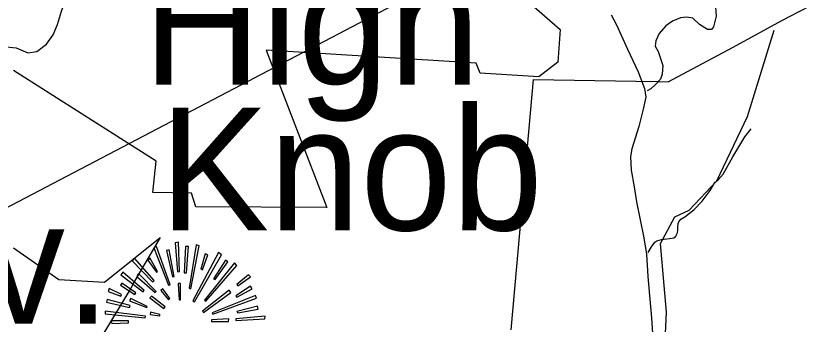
# Model space of a CAD drawing. Extents: x 1159738 to 1321356, y 736314 to 882035.
# Drawn here: x 1204145 to 1209848, y 817124 to 819333 of the extents above; entities that cross this region are included whole.
import ezdxf

# ---------------------------------------------------------------- set-up
doc = ezdxf.new("R2010")
doc.units = 0
for name, color, linetype in [('Exist Boundary Land Use Forest National US Forest Service', 7, 'Continuous'), ('Exist Geographical Mountain Summit CELL', 7, 'Continuous'), ('Exist Geographical Mountain Summit Elevation Number Label', 7, 'Continuous'), ('Exist Geographical Mountain Summit Label', 7, 'Continuous'), ('Exist Hydrographic Creek Single Shore', 7, 'Continuous'), ('Exist Hydrographic Misc Water Feature', 7, 'Continuous'), ('Exist Road Non-System Type 51', 7, 'Continuous'), ('Exist Road Primary NC Attributed', 7, 'Continuous'), ('Exist Road Secondary Structure Standard Bridge Number Label', 7, 'Continuous')]:
    doc.layers.add(name, color=color, linetype=linetype)

msp = doc.modelspace()

# ---------------------------------------------------------------- linework, layer by layer
at = {"layer": 'Exist Boundary Land Use Forest National US Forest Service'}
for points in [[(1207696, 817082.7), (1207724.8, 817404.2), (1207856.8, 818877.8), (1208591.1, 818865.7), (1208749.2, 818863), (1208822.8, 818861.8), (1209283.9, 819106.9), (1209342.2, 819138.6), (1209612.9, 819285.9), (1209694.2, 819328.4), (1210211.4, 819598.8)], [(1207843.5, 819414.6), (1208048.9, 819236.9), (1208031.8, 819000.8), (1207894.9, 818896.8), (1207473.9, 818923.8), (1207445.9, 818994.8), (1205939.9, 819087.8), (1206374.9, 817958.8), (1205434.9, 817964.8), (1205405.8, 818061.8), (1205127.9, 818066.8), (1205151.9, 818292.8), (1204128.9, 818942.8)], [(1204128.9, 817671.7), (1204452.9, 817442.7), (1204781.9, 817423.7), (1205178.9, 817745.8), (1204996.9, 817431.3), (1204968.9, 817382.8), (1204455.6, 816530.4), (1204055.9, 815866.7)]]:
    msp.add_lwpolyline(points, dxfattribs=at)
at = {"layer": 'Exist Geographical Mountain Summit CELL'}
for points in [[(1205288.4, 817707.7), (1205304.5, 817499.8), (1205317.4, 817501.4), (1205311.8, 817712)], [(1205134.1, 817670), (1205238.9, 817402.5), (1205250.6, 817406.7), (1205154.6, 817680.1)], [(1205269.5, 817462.1), (1205279.6, 817465), (1205243.3, 817656.8), (1205225.9, 817652.4)], [(1205352.4, 817491.3), (1205368.1, 817491.3), (1205382.7, 817680.1), (1205360.9, 817680.1)], [(1205400.3, 817377.7), (1205459.9, 817685.9), (1205438, 817693.1), (1205387.2, 817380.7)], [(1204980.1, 817577), (1205124, 817427.2), (1205137.3, 817437.3), (1204996.3, 817595.9)], [(1205090.5, 817582.7), (1205153, 817495.6), (1205160.4, 817501.4), (1205106.7, 817598.8)], [(1205413.3, 817290.5), (1205425, 817283.3), (1205619.7, 817621.8), (1205597.9, 817636.6)], [(1205471.3, 817518.7), (1205484.6, 817514.2), (1205522.4, 817621.8), (1205503.5, 817629)], [(1205497.6, 817296.3), (1205506.4, 817287.7), (1205728.7, 817544.8), (1205712.7, 817563.8)], [(1205647.4, 817582.7), (1205563.1, 817449), (1205574.8, 817444.5), (1205664.7, 817569.8)], [(1204898.8, 817478), (1205057.2, 817355.9), (1205066, 817364.7), (1204913.3, 817495.6)], [(1205012, 817466.3), (1205142.9, 817350.1), (1205151.7, 817358.8), (1205023.7, 817486.8)], [(1205728.7, 817408.3), (1205736.1, 817398.2), (1205827.6, 817463.4), (1205813, 817478)], [(1204807.3, 817358.8), (1204897.2, 817324), (1204901.6, 817335.7), (1204813.1, 817379.3)], [(1204894.4, 817402.5), (1204997.6, 817337), (1205006.4, 817347.4), (1204906, 817418.4)], [(1205185.2, 817364.7), (1205240.5, 817299), (1205249, 817307.8), (1205198.2, 817376.4)], [(1205310.2, 817414.2), (1205315.8, 817297.8), (1205326.2, 817299), (1205326.2, 817415.5)], [(1205484.6, 817216.4), (1205491.8, 817206.3), (1205686.5, 817350.1), (1205673.6, 817367.6)], [(1205728.7, 817316.8), (1205839.1, 817376.4), (1205827.6, 817396.6), (1205723.1, 817326.9)], [(1205106.7, 817312.3), (1205207, 817236.6), (1205215.5, 817248.3), (1205116.8, 817325.3)], [(1205552.7, 817204.8), (1205557.2, 817195.9), (1205869.7, 817310.7), (1205862.5, 817329.6)], [(1204795.6, 817281.7), (1204961.2, 817243.9), (1204965.7, 817257.1), (1204800.1, 817300.6)], [(1204961.2, 817290.5), (1205083.3, 817242.6), (1205087.8, 817251.1), (1204970.1, 817306.7)], [(1205736.1, 817204.8), (1205883, 817230.9), (1205877.1, 817252.7), (1205730.3, 817213.6)], [(1204785.2, 817197.5), (1205073.2, 817169.8), (1205074.5, 817181.4), (1204785.2, 817217.7)], [(1205108, 817193.1), (1205176.4, 817184.3), (1205178, 817193.1), (1205111, 817210.4)], [(1204833.6, 817127.8), (1204952.4, 817133.6), (1204952.4, 817148), (1204829.1, 817148)], [(1205548.7, 817154.1), (1205548.7, 817142.4), (1205669.2, 817142.4), (1205672, 817162.5)], [(1205721.5, 817149.6), (1205930.9, 817162.5), (1205932.2, 817181.4), (1205723.1, 817162.5)]]:
    msp.add_lwpolyline(points, close=True, dxfattribs=at)
at = {"layer": 'Exist Hydrographic Creek Single Shore'}
msp.add_lwpolyline([(1204053.6, 819113.7), (1204147.4, 819103.5), (1204230.1, 819068.8), (1204295.3, 819079), (1204364.6, 819132), (1204413.5, 819198.9), (1204444.1, 819272.3), (1204472.6, 819368.2), (1204513.4, 819480.3), (1204570.4, 819602.7), (1204633.6, 819733.2), (1204625.4, 819793.3), (1204635.6, 819850.4), (1204639.6, 819944.2), (1204666.1, 820018.3), (1204681.5, 820094.2)], dxfattribs=at)
at = {"layer": 'Exist Hydrographic Misc Water Feature'}
msp.add_lwpolyline([(1208884.8, 814125.6), (1208774, 814600.1), (1208695, 814746.1), (1208657.1, 814904.4), (1208586, 815040.4), (1208465, 815492.5), (1208479, 815718.8), (1208773, 816385.9), (1208810.9, 817209), (1208767, 817702.2), (1208871.9, 817893.8), (1208972.9, 817941.1), (1209170.9, 818150.4), (1209392, 818612.2), (1209583, 819232)], dxfattribs=at)
at = {"layer": 'Exist Road Non-System Type 51'}
for points in [[(1209163.1, 819397.5), (1209166.7, 819332.5), (1209148.7, 819255), (1209134.3, 819237), (1209105.5, 819237), (1209047.8, 819271.2), (1208999.1, 819316.3), (1208954.1, 819323.5), (1208910.8, 819319.9), (1208855, 819294.7), (1208806.3, 819262.2), (1208757.6, 819208.1), (1208734.2, 819154), (1208730.9, 819116.9), (1208750.7, 819077.2), (1208785, 818978), (1208779.6, 818916.7), (1208767, 818880.7), (1208732.7, 818841), (1208698.5, 818810.3), (1208673.2, 818795.9)], [(1208680.6, 817637.9), (1208704, 817677.5), (1208727.4, 817711.8), (1208741.8, 817720.8), (1208774.3, 817731.6), (1208831.9, 817738.9), (1208864.4, 817742.5), (1208877, 817755.1), (1208887.8, 817773.1), (1208891.4, 817793), (1208893.2, 817820), (1208895, 817845.3), (1208900.4, 817856.1), (1208914.8, 817875.9), (1208941.9, 817892.1), (1209008.5, 817946.2), (1209068, 818005.8), (1209123.9, 818081.5), (1209158.1, 818139.2), (1209181.5, 818159), (1209217.6, 818198.7), (1209287.3, 818324.1), (1209373.8, 818466.5), (1209418.9, 818524.2)]]:
    msp.add_lwpolyline(points, dxfattribs=at)
at = {"layer": 'Exist Road Primary NC Attributed'}
msp.add_lwpolyline([(1208415.1, 819341.6), (1208451.8, 819269.7), (1208531.9, 819094.8), (1208608.8, 818932.5), (1208653.9, 818812.1), (1208662.1, 818750.8), (1208643.7, 818663.8), (1208613.6, 818541.7), (1208563.4, 818379.5), (1208551.9, 818325), (1208556.9, 818228), (1208580.3, 818109.3), (1208597, 818000.5), (1208648.7, 817742.2), (1208667.1, 817625.2), (1208677.2, 817464.6), (1208703.8, 817165.9), (1208728.9, 816768.6)], dxfattribs=at)
at = {"layer": 'Exist Road Secondary Structure Standard Bridge Number Label'}
msp.add_line((1197975.4, 814760.2), (1210182.3, 821156.6), dxfattribs=at)

# ---------------------------------------------------------------- texts
at = {"layer": 'Exist Geographical Mountain Summit Elevation Number Label'}
msp.add_text('Elev.', height=880, dxfattribs=at).set_placement((1202208.2, 817128.2))
at = {"layer": 'Exist Geographical Mountain Summit Label'}
for s, p in [('High', (1205054.8, 818840.4)), (' Knob', (1204849.2, 817796.4))]:
    msp.add_text(s, height=880, dxfattribs=at).set_placement(p)

doc.saveas('drawing.dxf')
